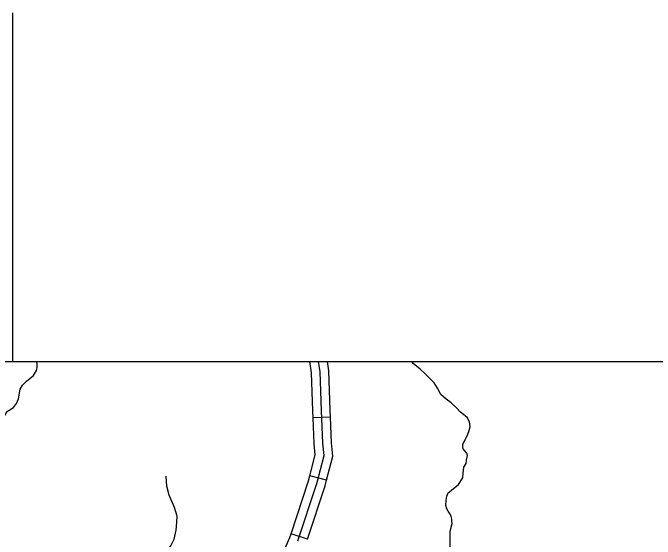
# Model space of a CAD drawing. Extents: x 8749 to 11879, y 13275 to 15339.
# Drawn here: x 10318.2 to 10428.7, y 14425.8 to 14516.3 of the extents above; entities that cross this region are included whole.
import ezdxf

# ---------------------------------------------------------------- set-up
doc = ezdxf.new("R2010")
doc.units = 0
for name, color, linetype in [('Level 32', 7, 'Continuous'), ('Level 35', 7, 'Continuous'), ('R_Dimension', 7, 'Continuous'), ('R_Draft', 7, 'Continuous')]:
    doc.layers.add(name, color=color, linetype=linetype)

msp = doc.modelspace()

# ---------------------------------------------------------------- linework, layer by layer
at = {"layer": 'Level 32'}
for p, q in [((10372.86, 14446.75), (10369.86, 14446.63)), ((10372.18, 14435.89), (10369.28, 14436.64)), ((10368.91, 14425.75), (10366.06, 14426.69))]:
    msp.add_line(p, q, dxfattribs=at)
for points in [[(10369.86, 14446.63), (10369.81, 14447.84), (10369.59, 14454.39), (10369.28, 14456.3)], [(10372.86, 14446.75), (10372.81, 14447.95), (10372.58, 14454.69), (10372.32, 14456.3)], [(10369.28, 14436.64), (10370.21, 14440.27), (10370.05, 14442.16), (10369.86, 14446.63)], [(10372.18, 14435.89), (10373.24, 14440.02), (10373.04, 14442.35), (10372.86, 14446.75)], [(10366.06, 14426.69), (10369.05, 14435.76), (10369.28, 14436.64)], [(10368.91, 14425.75), (10371.93, 14434.92), (10372.18, 14435.89)], [(10363.79, 14415.82), (10363.64, 14416.67), (10363.59, 14418.95), (10363.9, 14420.8), (10364.83, 14423.67), (10365.84, 14426.01), (10366.06, 14426.69)]]:
    msp.add_lwpolyline(points, dxfattribs=at)
at = {"layer": 'Level 35'}
for points in [[(10321.74, 14453.92), (10322.28, 14454.76), (10322.36, 14455.23), (10322.38, 14455.87), (10322.29, 14456.3)], [(10367.24, 14425.48), (10370.49, 14435.34), (10371.73, 14440.15), (10371.54, 14442.26), (10371.31, 14447.89), (10371.08, 14454.54), (10370.8, 14456.3)], [(10396.65, 14444.3), (10396.9, 14445.1), (10396.78, 14445.96), (10396.38, 14446.67), (10395.72, 14447.19), (10395.2, 14447.6), (10394.52, 14448.37), (10393.63, 14449.2), (10392.75, 14449.84), (10391.84, 14450.63), (10391.27, 14451.71), (10390.68, 14452.65), (10390.02, 14453.33), (10389.13, 14454.17), (10388.25, 14455.01), (10387.07, 14455.99), (10386.86, 14456.3)], [(10315.04, 14439.42), (10315.5, 14441.13), (10315.95, 14444.25), (10316.36, 14445.63), (10316.76, 14446.96), (10317.3, 14447.77), (10318.33, 14448.38), (10318.84, 14449.07), (10319.16, 14449.91), (10319.43, 14451.53), (10319.85, 14452.27), (10320.56, 14452.93), (10321.74, 14453.92)], [(10392.72, 14432.44), (10392.87, 14433.16), (10393.11, 14433.7), (10393.66, 14434.15), (10394.88, 14435.13), (10395.6, 14436.31), (10395.67, 14437.1), (10395.77, 14438.11), (10396.16, 14438.75), (10396.26, 14439.34), (10396.43, 14440.15), (10396.31, 14440.57), (10395.92, 14441.01), (10395.69, 14441.28), (10395.6, 14441.67), (10395.6, 14442.02), (10395.89, 14442.68), (10396.33, 14443.54), (10396.65, 14444.3)], [(10345.98, 14431.21), (10345.07, 14433.29), (10344.7, 14434.88), (10344.58, 14436.61)], [(10393.63, 14418.76), (10393.63, 14421.42), (10393.43, 14423.93), (10393.46, 14427.1), (10393.75, 14428.43), (10393.73, 14428.85), (10393.7, 14429.17), (10393.58, 14429.66), (10393.41, 14430.06), (10393.11, 14430.55), (10392.84, 14430.97), (10392.7, 14431.56), (10392.72, 14432.44)], [(10340.53, 14421.34), (10342.68, 14421.96), (10344.08, 14422.99), (10345.39, 14424.59), (10345.95, 14425.77), (10346.3, 14427.27), (10346.42, 14428.63), (10346.44, 14429.71), (10345.98, 14431.21)]]:
    msp.add_lwpolyline(points, dxfattribs=at)
at = {"layer": 'R_Dimension'}
msp.add_line((10318.19, 14456.3), (10318.19, 14516.3), dxfattribs=at)
msp.add_line((10318.19, 14456.3), (10318.19, 14516.3), dxfattribs=at)
at = {"layer": 'R_Draft'}
msp.add_lwpolyline([(9678.09, 14456.3), (10959.72, 14456.3), (10959.72, 13439.87), (9678.09, 13439.87)], close=True, dxfattribs=at)

doc.saveas('drawing.dxf')
